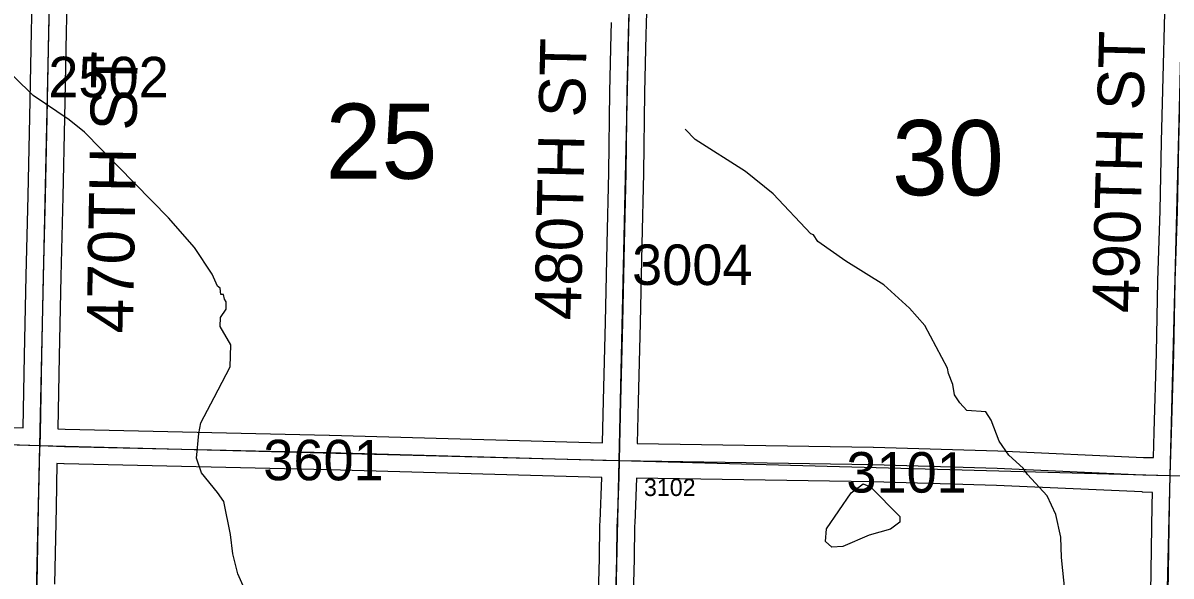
# Model space of a CAD drawing. Extents: x -132.8 to -73.3, y -60 to -26.
# Drawn here: x -93.283 to -91.298, y -56.228 to -55.271 of the extents above; entities that cross this region are included whole.
import ezdxf

# ---------------------------------------------------------------- set-up
doc = ezdxf.new("R2010")
doc.units = 0
for name, color, linetype in [('tdCoHydroRiver', 7, 'Continuous'), ('tdCoSecRdNmbr', 7, 'Continuous'), ('tdCoSecRdTxt', 7, 'Continuous'), ('tdCoSecRteBand', 7, 'Continuous'), ('tdCoSecRteCL', 7, 'Continuous'), ('tdCoSectLine', 7, 'Continuous'), ('tdCoSectNmbr', 7, 'Continuous'), ('tdCoSurfEarth', 7, 'Continuous'), ('tdCoSurfGravel', 7, 'Continuous'), ('tdCoTwpBndryShd', 7, 'Continuous')]:
    doc.layers.add(name, color=color, linetype=linetype)

msp = doc.modelspace()

# ---------------------------------------------------------------- linework, layer by layer
at = {"layer": 'tdCoHydroRiver'}
for points in [[(-92.9023, -56.2451), (-92.9113, -56.2244), (-92.9201, -56.1895), (-92.9241, -56.1563), (-92.9356, -56.0992), (-92.9463, -56.0832), (-92.974, -56.0495), (-92.983, -56.0241), (-92.9789, -55.9816), (-92.9754, -55.9627), (-92.9524, -55.919), (-92.9244, -55.866), (-92.9237, -55.8281), (-92.9419, -55.7962), (-92.9416, -55.7804), (-92.9318, -55.7664), (-92.9316, -55.7538), (-92.9346, -55.749), (-92.9361, -55.7411), (-92.9408, -55.741), (-92.9421, -55.7299), (-92.9468, -55.7267), (-92.9558, -55.706), (-92.9865, -55.6596), (-93.0312, -55.6082), (-93.1764, -55.46), (-93.2028, -55.4389), (-93.2651, -55.3966), (-93.3966, -55.2677)], [(-91.4805, -56.2574), (-91.4871, -56.1957), (-91.488, -56.161), (-91.4967, -56.1214), (-91.5118, -56.0895), (-91.5457, -56.0525), (-91.5534, -56.0413), (-91.5782, -56.0187), (-91.595, -55.9947), (-91.6085, -55.9581), (-91.6177, -55.9437), (-91.6508, -55.9415), (-91.6631, -55.9286), (-91.6723, -55.9142), (-91.6751, -55.8968), (-91.6826, -55.8777), (-91.684, -55.8682), (-91.7235, -55.7948), (-91.7497, -55.7643), (-91.7946, -55.7239), (-91.8601, -55.6831), (-91.9083, -55.649), (-91.9159, -55.6378), (-91.9206, -55.6361), (-91.9855, -55.5669), (-92.0336, -55.528), (-92.1208, -55.4726), (-92.1378, -55.4549)], [(-91.8845, -56.178), (-91.8954, -56.1683), (-91.8933, -56.1462), (-91.851, -56.084), (-91.8302, -56.0687), (-91.8176, -56.0737), (-91.7666, -56.1252), (-91.7668, -56.1347), (-91.7829, -56.147), (-91.8194, -56.1572), (-91.8655, -56.1768), (-91.8845, -56.178)]]:
    msp.add_lwpolyline(points, dxfattribs=at)
at = {"layer": 'tdCoSecRteBand'}
for points in [[(-93.2824, -55.9715), (-93.2804, -55.8464), (-93.2804, -55.8463), (-93.2804, -55.8462), (-93.2772, -55.7084), (-93.2742, -55.5698), (-93.2742, -55.5698), (-93.2742, -55.5698), (-93.2712, -55.4342), (-93.2683, -55.2857), (-93.2683, -55.2857), (-93.2683, -55.2856), (-93.2653, -55.1584), (-93.2653, -55.1584), (-93.2653, -55.1583), (-93.2633, -55.0789), (-93.2633, -55.0789), (-93.2633, -55.0789), (-93.262, -55.0281), (-93.477, -55.0219)], [(-93.2053, -55.1598), (-93.2083, -55.287), (-93.2113, -55.4354), (-93.2113, -55.4354), (-93.2113, -55.4355), (-93.2142, -55.5711), (-93.2172, -55.7097), (-93.2172, -55.7097), (-93.2172, -55.7097), (-93.2204, -55.8475), (-93.2225, -55.9735), (-93.2224, -55.9735), (-93.2102, -55.9739), (-92.7532, -55.9845), (-92.7531, -55.9845), (-92.753, -55.9845), (-92.2809, -55.9975)], [(-91.3281, -56.0232), (-91.327, -55.9788), (-91.327, -55.9787), (-91.327, -55.9787), (-91.3231, -55.8424), (-91.3204, -55.7172), (-91.3204, -55.7171), (-91.3204, -55.717), (-91.3167, -55.5955), (-91.3142, -55.4766), (-91.3142, -55.4765), (-91.3142, -55.4764), (-91.3105, -55.3428), (-91.3075, -55.2087)], [(-92.2048, -55.2531), (-92.2053, -55.2718), (-92.2058, -55.2918), (-92.208, -55.3915), (-92.2099, -55.5309), (-92.2099, -55.5311), (-92.21, -55.5312), (-92.2129, -55.6544), (-92.2154, -55.79), (-92.2154, -55.7901), (-92.2154, -55.7903), (-92.2191, -55.9261), (-92.2209, -55.9985), (-92.2209, -55.9985), (-91.8126, -56.0052), (-91.8124, -56.0052), (-91.8122, -56.0052), (-91.5974, -56.0111), (-91.5972, -56.0111), (-91.5969, -56.0111), (-91.3451, -56.0227), (-91.3281, -56.0232)], [(-92.2809, -55.9975), (-92.2791, -55.9245), (-92.2791, -55.9245), (-92.2791, -55.9245), (-92.2754, -55.7888), (-92.2729, -55.6533), (-92.2729, -55.6532), (-92.2729, -55.6531), (-92.2699, -55.5299), (-92.268, -55.3905), (-92.268, -55.3904), (-92.268, -55.3903), (-92.2657, -55.2904), (-92.2657, -55.2903), (-92.2657, -55.2903), (-92.2652, -55.2703)], [(-93.6811, -55.9583), (-93.2824, -55.9715)], [(-92.2899, -56.343), (-92.286, -56.197), (-92.2852, -56.1402), (-92.2852, -56.1398), (-92.2852, -56.1394), (-92.285, -56.1338), (-92.2818, -56.0575), (-92.2819, -56.0575), (-92.2819, -56.0575), (-92.7546, -56.0444), (-93.2118, -56.0338), (-93.2119, -56.0338), (-93.2121, -56.0338), (-93.2241, -56.0334), (-93.2258, -56.1086), (-93.2283, -56.242)], [(-91.3329, -56.2564), (-91.3302, -56.1062), (-91.3302, -56.1061), (-91.3302, -56.106), (-91.3296, -56.0832), (-91.3297, -56.0832), (-91.3471, -56.0827), (-91.3473, -56.0827), (-91.3476, -56.0826), (-91.5994, -56.0711), (-91.8137, -56.0652), (-92.2218, -56.0585), (-92.225, -56.1363), (-92.2252, -56.1414), (-92.226, -56.198), (-92.226, -56.1982), (-92.226, -56.1984), (-92.2299, -56.3445)]]:
    msp.add_lwpolyline(points, dxfattribs=at)
at = {"layer": 'tdCoSecRteCL'}
for points in [[(-93.2534, -56.0024), (-93.2526, -55.9813), (-93.2504, -55.8469), (-93.2472, -55.709), (-93.2442, -55.5704), (-93.2412, -55.4348), (-93.2383, -55.2863), (-93.2353, -55.1591), (-93.2334, -55.0797), (-93.2316, -55.0151), (-93.2314, -54.9999)], [(-92.2514, -56.028), (-92.251, -56.0018), (-92.2491, -55.9253), (-92.2454, -55.7894), (-92.2429, -55.6538), (-92.2399, -55.5305), (-92.238, -55.3909), (-92.2358, -55.291), (-92.2352, -55.2711), (-92.2348, -55.2523), (-92.2323, -55.1414), (-92.2318, -55.1128), (-92.229, -55.0237)], [(-91.2989, -56.054), (-91.297, -55.9795), (-91.2931, -55.8432), (-91.2904, -55.7179), (-91.2867, -55.5963), (-91.2842, -55.4772), (-91.2805, -55.3435), (-91.2775, -55.2094), (-91.2751, -55.0964), (-91.2738, -55.0654), (-91.2736, -55.0539)], [(-94.6737, -55.9575), (-94.6707, -55.9587), (-94.6599, -55.9609), (-94.6451, -55.9617), (-94.4614, -55.9664), (-94.2555, -55.9727), (-94.1716, -55.9752), (-93.9938, -55.9819), (-93.6821, -55.9883), (-93.2534, -56.0024)], [(-93.2758, -57.0043), (-93.275, -56.9623), (-93.274, -56.8992), (-93.2706, -56.7758), (-93.2674, -56.6284), (-93.2642, -56.4878), (-93.2607, -56.3549), (-93.2583, -56.2415), (-93.2558, -56.108), (-93.2536, -56.0087), (-93.2534, -56.0024)], [(-93.2534, -56.0024), (-93.2111, -56.0038), (-92.7539, -56.0144), (-92.2804, -56.0275), (-92.2514, -56.028)], [(-92.2738, -57.0318), (-92.2738, -56.9728), (-92.2713, -56.872), (-92.2685, -56.751), (-92.2651, -56.6158), (-92.2624, -56.4819), (-92.2599, -56.3438), (-92.256, -56.1976), (-92.2552, -56.1406), (-92.255, -56.135), (-92.2518, -56.0568), (-92.2514, -56.028)], [(-92.2514, -56.028), (-91.8131, -56.0352), (-91.5983, -56.0411), (-91.3462, -56.0527), (-91.2989, -56.054)], [(-91.322, -57.0537), (-91.3201, -56.9951), (-91.3182, -56.9398), (-91.3165, -56.8917), (-91.3133, -56.8089), (-91.3096, -56.7297), (-91.3094, -56.7009), (-91.3096, -56.6582), (-91.3091, -56.5924), (-91.3071, -56.5248), (-91.3066, -56.4609), (-91.3054, -56.384), (-91.3029, -56.257), (-91.3002, -56.1068), (-91.2989, -56.054)], [(-91.2989, -56.054), (-91.233, -56.0559), (-90.817, -56.0677), (-90.3401, -56.0744), (-90.2973, -56.0756)]]:
    msp.add_lwpolyline(points, dxfattribs=at)
at = {"layer": 'tdCoSectLine'}
for points in [[(-93.2537, -56.0024), (-93.2318, -54.9999)], [(-92.2518, -56.028), (-92.2293, -55.0237)], [(-91.2993, -56.054), (-91.274, -55.0539)], [(-94.2559, -55.9727), (-93.2537, -56.0024)], [(-93.2761, -57.0041), (-93.2537, -56.0024)], [(-93.2537, -56.0024), (-92.2518, -56.028)], [(-92.2743, -57.032), (-92.2518, -56.028)], [(-92.2518, -56.028), (-91.2993, -56.054)], [(-91.3226, -57.0535), (-91.2993, -56.054)], [(-91.2993, -56.054), (-90.2977, -56.0756)]]:
    msp.add_lwpolyline(points, dxfattribs=at)
at = {"layer": 'tdCoSurfEarth'}
for points in [[(-92.2514, -56.028), (-92.251, -56.0018), (-92.2491, -55.9253), (-92.2454, -55.7894), (-92.2429, -55.6538), (-92.2399, -55.5305), (-92.238, -55.3909), (-92.2358, -55.291), (-92.2352, -55.2711)], [(-92.2738, -57.0318), (-92.2738, -56.9728), (-92.2713, -56.872), (-92.2685, -56.751), (-92.2651, -56.6158), (-92.2624, -56.4819), (-92.2599, -56.3438), (-92.256, -56.1976), (-92.2552, -56.1406), (-92.255, -56.135)]]:
    msp.add_lwpolyline(points, dxfattribs=at)
at = {"layer": 'tdCoSurfGravel'}
for points in [[(-93.2758, -57.0043), (-93.275, -56.9623), (-93.274, -56.8992), (-93.2706, -56.7758), (-93.2674, -56.6284), (-93.2642, -56.4878), (-93.2607, -56.3549), (-93.2583, -56.2415), (-93.2558, -56.108), (-93.2536, -56.0087), (-93.2534, -56.0024), (-93.2526, -55.9813), (-93.2504, -55.8469), (-93.2472, -55.709), (-93.2442, -55.5704), (-93.2412, -55.4348), (-93.2383, -55.2863), (-93.2353, -55.1591)], [(-94.6737, -55.9575), (-94.6707, -55.9587), (-94.6599, -55.9609), (-94.6451, -55.9617), (-94.4614, -55.9664), (-94.2555, -55.9727), (-94.1716, -55.9752), (-93.9938, -55.9819), (-93.6821, -55.9883), (-93.2534, -56.0024), (-93.2111, -56.0038), (-92.7539, -56.0144), (-92.2804, -56.0275), (-92.2514, -56.028)], [(-91.322, -57.0537), (-91.3201, -56.9951), (-91.3182, -56.9398), (-91.3165, -56.8917), (-91.3133, -56.8089), (-91.3096, -56.7297), (-91.3094, -56.7009), (-91.3096, -56.6582), (-91.3091, -56.5924), (-91.3071, -56.5248), (-91.3066, -56.4609), (-91.3054, -56.384), (-91.3029, -56.257), (-91.3002, -56.1068), (-91.2989, -56.054), (-91.297, -55.9795)], [(-92.255, -56.135), (-92.2518, -56.0568), (-92.2514, -56.028)], [(-92.2514, -56.028), (-91.8131, -56.0352), (-91.5983, -56.0411), (-91.3462, -56.0527), (-91.2989, -56.054)], [(-91.2989, -56.054), (-91.233, -56.0559), (-90.817, -56.0677), (-90.3401, -56.0744), (-90.2973, -56.0756), (-89.8572, -56.0884), (-89.3946, -56.1008), (-89.2909, -56.1033), (-88.9093, -56.1128), (-88.4491, -56.1247), (-88.3056, -56.1274)]]:
    msp.add_lwpolyline(points, dxfattribs=at)
at = {"layer": 'tdCoTwpBndryShd'}
msp.add_lwpolyline([(-92.2743, -57.032), (-92.2518, -56.028), (-92.2293, -55.0237), (-92.2075, -54.0216), (-92.1836, -53.016), (-92.1629, -52.0126), (-92.1478, -51.118), (-92.1252, -50.1181), (-92.1033, -49.1189), (-92.0821, -48.1192), (-92.0629, -47.1218), (-92.0433, -46.1229), (-92.032, -45.1275), (-92.0186, -44.1335), (-91.9983, -43.1303), (-91.9777, -42.1358), (-91.9531, -41.1396), (-91.9307, -40.1419), (-91.9134, -39.1669), (-91.8874, -38.1687)], dxfattribs=at)

# ---------------------------------------------------------------- texts
at = {"layer": 'tdCoSecRdNmbr'}
for s, height, rotation, p in [('2502', 0.07, 359.9296, (-93.2391, -55.3995)), ('3004', 0.07, 359.9304, (-92.2296, -55.7243)), ('3601', 0.07, 359.9299, (-92.8674, -56.0622)), ('3101', 0.07, 359.9306, (-91.8591, -56.0835)), ('3102', 0.03, 359.9304, (-92.2091, -56.0895))]:
    msp.add_text(s, height=height, rotation=rotation, dxfattribs=at).set_placement(p)
at = {"layer": 'tdCoSecRdTxt'}
for s, rotation, p in [('490TH ST', 88.543, (-91.3543, -55.7738)), ('480TH ST', 88.8151, (-92.3184, -55.7859)), ('470TH ST', 88.9946, (-93.0929, -55.8085))]:
    msp.add_text(s, height=0.08, rotation=rotation, dxfattribs=at).set_placement(p)
at = {"layer": 'tdCoSectNmbr'}
for s, rotation, p in [('25', 359.9299, (-92.7598, -55.5405)), ('30', 359.9306, (-91.7802, -55.5691))]:
    msp.add_text(s, height=0.13, rotation=rotation, dxfattribs=at).set_placement(p)

doc.saveas('drawing.dxf')
